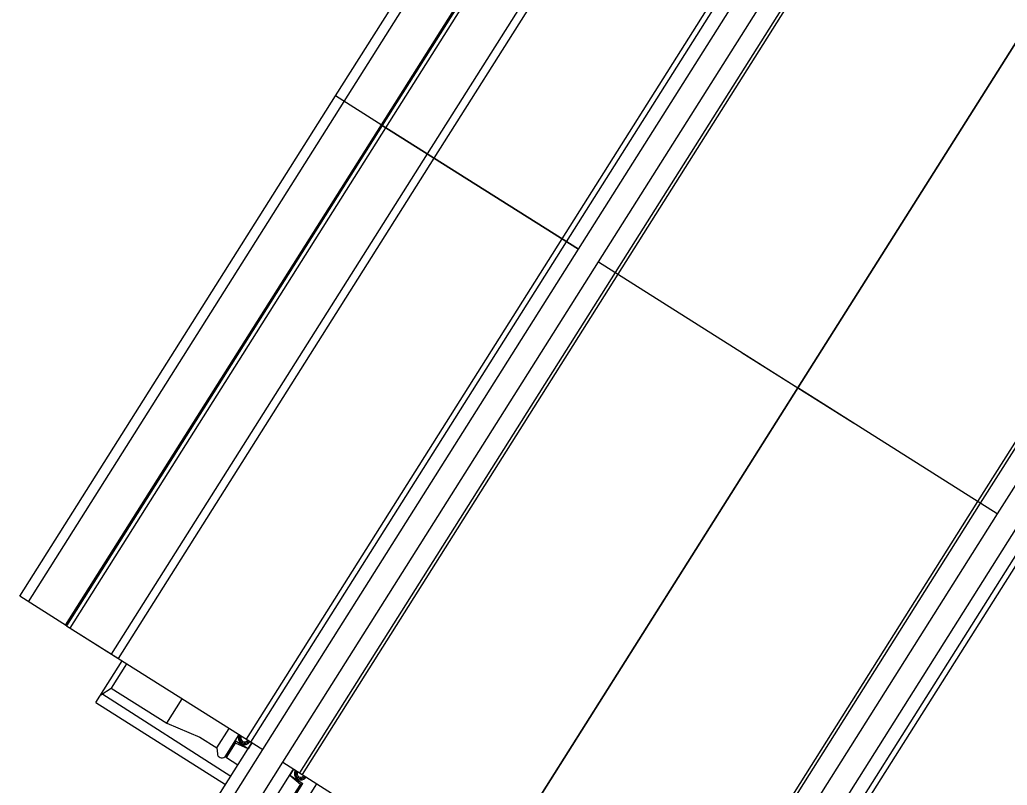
# Model space of a CAD drawing. Extents: x -7483133 to -743169, y -11317770 to -1127091.
# Drawn here: x -743177.45 to -743174.445, y -1127100.545 to -1127098.216 of the extents above; entities that cross this region are included whole.
import ezdxf

# ---------------------------------------------------------------- set-up
doc = ezdxf.new("R2010")
doc.units = 0
for name, color, linetype in [('KOL_ROST', 7, 'Continuous'), ('PREJEZD_KCE', 7, 'Continuous'), ('ZAVER_ZIDKA', 7, 'Continuous')]:
    doc.layers.add(name, color=color, linetype=linetype)

msp = doc.modelspace()

# ---------------------------------------------------------------- linework, layer by layer
at = {"layer": 'KOL_ROST'}
for p, q in [((-743177.2182, -1127100.2933), (-743177.1381, -1127100.1664)), ((-743177.1245, -1127100.175), (-743177.1713, -1127100.249)), ((-743177.2032, -1127100.2697), (-743177.1713, -1127100.249)), ((-743177.2002, -1127100.2655), (-743176.8074, -1127100.517)), ((-743177.1713, -1127100.249), (-743177.0022, -1127100.3558)), ((-743177.2182, -1127100.2933), (-743176.8234, -1127100.5425)), ((-743177.0022, -1127100.3558), (-743176.9554, -1127100.2817)), ((-743177.0022, -1127100.3558), (-743176.9015, -1127100.3986)), ((-743176.9035, -1127100.6693), (-743176.7433, -1127100.4156)), ((-743176.9015, -1127100.3986), (-743176.8503, -1127100.4312)), ((-743176.7933, -1127100.4165), (-743176.7945, -1127100.4092)), ((-743176.755, -1127100.4341), (-743176.7945, -1127100.4092)), ((-743176.755, -1127100.4341), (-743176.7933, -1127100.4165)), ((-743176.7433, -1127100.4156), (-743176.755, -1127100.4341)), ((-743176.8704, -1127100.6902), (-743176.7103, -1127100.4365)), ((-743176.8503, -1127100.4312), (-743176.8482, -1127100.4487)), ((-743176.8206, -1127100.46), (-743176.7856, -1127100.4826)), ((-743176.8096, -1127100.7287), (-743176.6494, -1127100.4749)), ((-743176.7765, -1127100.7495), (-743176.6163, -1127100.4958)), ((-743176.6163, -1127100.4958), (-743176.628, -1127100.5143)), ((-743176.628, -1127100.5143), (-743176.5885, -1127100.5392)), ((-743176.628, -1127100.5143), (-743176.5956, -1127100.5413)), ((-743176.5956, -1127100.5413), (-743176.5885, -1127100.5392))]:
    msp.add_line(p, q, dxfattribs=at)
for points in [[(-743176.8503, -1127100.4312), (-743176.8128, -1127100.3718)], [(-743176.7828, -1127100.3907), (-743176.8257, -1127100.4586)], [(-743176.8206, -1127100.46), (-743176.7932, -1127100.4165)], [(-743176.8206, -1127100.46), (-743176.8257, -1127100.4586)], [(-743176.5956, -1127100.5413), (-743176.6244, -1127100.5868)], [(-743176.6211, -1127100.5909), (-743176.5885, -1127100.5392)], [(-743176.5462, -1127100.5401), (-743176.5861, -1127100.6033)]]:
    msp.add_lwpolyline(points, dxfattribs=at)
for centre, radius, start, end in [((-743176.7652, -1127100.4015), 0.0195, 148.4784, 326.9943), ((-743176.7652, -1127100.4015), 0.0155, 148.6699, 326.8028), ((-743176.7652, -1127100.4015), 0.0115, 148.9946, 326.478), ((-743176.8345, -1127100.4482), 0.0137, 182.1748, 310.3968), ((-743176.5945, -1127100.5093), 0.0195, 148.299, 327.1737), ((-743176.5945, -1127100.5093), 0.0155, 148.4442, 327.0284), ((-743176.5945, -1127100.5093), 0.0115, 148.6904, 326.7822)]:
    msp.add_arc(centre, radius, start, end, dxfattribs=at)
at = {"layer": 'PREJEZD_KCE'}
for p, q in [((-743175.3855, -1127097.0155), (-743176.3463, -1127098.5376)), ((-743175.7992, -1127098.8829), (-743174.8384, -1127097.3609)), ((-743175.7854, -1127098.8917), (-743174.8245, -1127097.3696)), ((-743175.7494, -1127098.9144), (-743174.7885, -1127097.3923)), ((-743175.6885, -1127098.9528), (-743174.7276, -1127097.4308)), ((-743174.6769, -1127097.4628), (-743175.6378, -1127098.9849)), ((-743174.6689, -1127097.4679), (-743175.6297, -1127098.9899)), ((-743174.1209, -1127097.8138), (-743175.0818, -1127099.3359)), ((-743175.0818, -1127099.3359), (-743174.1209, -1127097.8138)), ((-743174.5338, -1127099.6818), (-743173.573, -1127098.1597)), ((-743174.5258, -1127099.6868), (-743173.5649, -1127098.1648)), ((-743173.5142, -1127098.1968), (-743174.4751, -1127099.7189)), ((-743176.3463, -1127098.5376), (-743177.3072, -1127100.0596)), ((-743176.3463, -1127098.5376), (-743175.7494, -1127098.9144)), ((-743175.7494, -1127098.9144), (-743176.3463, -1127098.5376)), ((-743176.7601, -1127100.405), (-743175.7992, -1127098.8829)), ((-743176.7462, -1127100.4138), (-743175.7854, -1127098.8917)), ((-743176.7103, -1127100.4365), (-743175.7494, -1127098.9144)), ((-743176.6494, -1127100.4749), (-743175.6885, -1127098.9528)), ((-743175.6885, -1127098.9528), (-743175.0818, -1127099.3359)), ((-743175.6885, -1127098.9528), (-743175.0818, -1127099.3359)), ((-743175.6378, -1127098.9849), (-743176.5986, -1127100.5069)), ((-743175.6297, -1127098.9899), (-743176.5906, -1127100.512)), ((-743175.2509, -1127099.2291), (-743174.9127, -1127099.4426)), ((-743175.0818, -1127099.3359), (-743176.0427, -1127100.8579)), ((-743176.0427, -1127100.8579), (-743175.0818, -1127099.3359)), ((-743174.4751, -1127099.7189), (-743175.0818, -1127099.3359)), ((-743174.4751, -1127099.7189), (-743175.0818, -1127099.3359)), ((-743175.4947, -1127101.2038), (-743174.5338, -1127099.6818)), ((-743175.4867, -1127101.2089), (-743174.5258, -1127099.6868)), ((-743174.4751, -1127099.7189), (-743175.4359, -1127101.2409)), ((-743174.4142, -1127099.7573), (-743175.3751, -1127101.2794)), ((-743174.3782, -1127099.78), (-743175.3391, -1127101.3021)), ((-743174.3643, -1127099.7888), (-743175.3252, -1127101.3108)), ((-743177.3072, -1127100.0596), (-743176.7103, -1127100.4365)), ((-743176.6494, -1127100.4749), (-743176.0427, -1127100.8579))]:
    msp.add_line(p, q, dxfattribs=at)
at = {"layer": 'ZAVER_ZIDKA'}
for p, q in [((-743176.4888, -1127098.4477), (-743175.5279, -1127096.9256)), ((-743176.4621, -1127098.4645), (-743175.5012, -1127096.9424)), ((-743176.3491, -1127098.5358), (-743175.3882, -1127097.0137)), ((-743176.3355, -1127098.5444), (-743175.3747, -1127097.0223)), ((-743176.2092, -1127098.6241), (-743175.2484, -1127097.102)), ((-743176.1886, -1127098.6372), (-743175.2277, -1127097.1151)), ((-743177.4496, -1127099.9697), (-743176.4888, -1127098.4477)), ((-743177.4229, -1127099.9866), (-743176.4621, -1127098.4645)), ((-743176.3463, -1127098.5376), (-743176.4888, -1127098.4477)), ((-743176.3463, -1127098.5376), (-743176.4888, -1127098.4477)), ((-743177.31, -1127100.0579), (-743176.3491, -1127098.5358)), ((-743177.2964, -1127100.0665), (-743176.3355, -1127098.5444)), ((-743176.3463, -1127098.5376), (-743176.1886, -1127098.6372)), ((-743176.3463, -1127098.5376), (-743176.1886, -1127098.6372)), ((-743177.1701, -1127100.1462), (-743176.2092, -1127098.6241)), ((-743177.1494, -1127100.1592), (-743176.1886, -1127098.6372)), ((-743177.3072, -1127100.0596), (-743177.4496, -1127099.9697)), ((-743177.3072, -1127100.0596), (-743177.1494, -1127100.1592))]:
    msp.add_line(p, q, dxfattribs=at)

doc.saveas('drawing.dxf')
